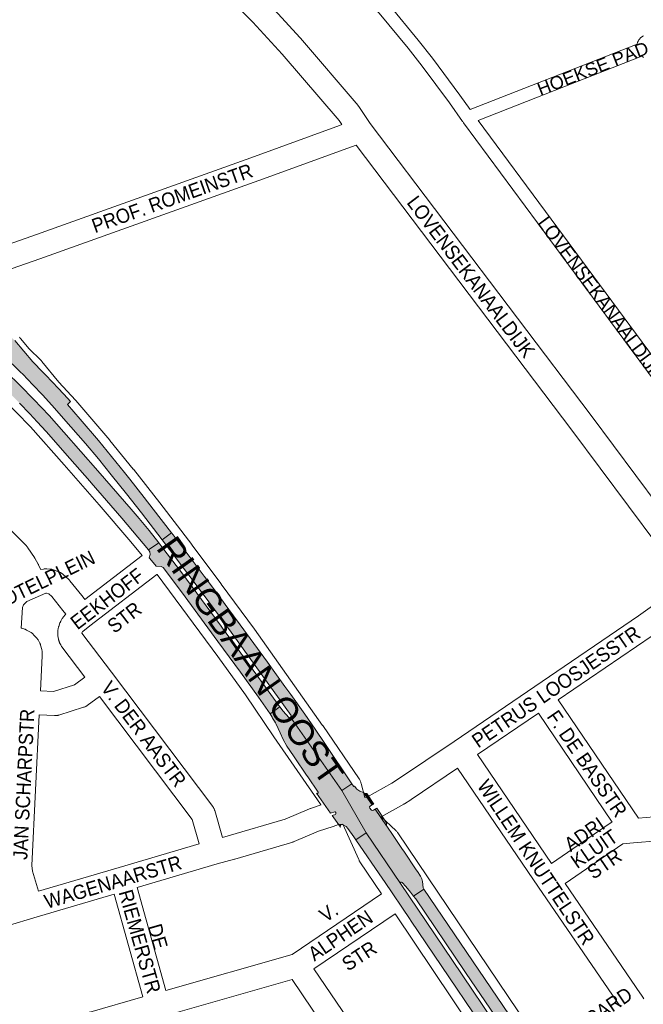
# Paper-space layout 'Layout1' of a CAD drawing. Header units: metres. Extents: x 123097 to 144122, y 392739 to 407589.
# Tile 344 of 510: x 134461 to 134798, y 398159 to 398690. Entities that reach past the tile are written whole.
import ezdxf
from ezdxf.enums import TextEntityAlignment as Align

# ---------------------------------------------------------------- set-up
doc = ezdxf.new("R2010")
doc.units = ezdxf.units.M
doc.header["$MEASUREMENT"] = 0
for name, color, linetype, lineweight in [('gs-anno-wegen algemeen tekst', 7, 'Continuous', 0), ('gs-knt-fietspaden', 7, 'Continuous', 0), ('gs-knt-hoofdweg', 7, 'Continuous', 0), ('gs-knt-wegen algemeen', 7, 'Continuous', 0), ('ir-ARC-asfalt-hoofdwegen-te inspecteren', 5, 'Continuous', 0)]:
    doc.layers.add(name, color=color, linetype=linetype, lineweight=lineweight)
doc.styles.add('Style-Arial', font='arial.ttf')

psp = doc.layouts.get("Layout1")

# ---------------------------------------------------------------- hatches: boundary and pattern name
at = {"layer": 'ir-ARC-asfalt-hoofdwegen-te inspecteren', "linetype": 'Continuous', "lineweight": 13}
for points in [[(134538.13, 398409.447), (134543.133, 398413.284), (134533.253, 398426.15), (134528.386, 398432.454), (134520.659, 398442.248), (134517.814, 398445.809), (134503.605, 398463.12), (134493.856, 398474.645), (134487.037, 398482.654), (134488.61, 398484.18), (134487.112, 398485.814), (134482.153, 398491.134), (134475.274, 398498.396), (134473.701, 398500), (134468.272, 398505.536), (134458.452, 398517.106), (134454.312, 398520.846), (134452.116, 398522.832), (134445.225, 398515.595), (134452.539, 398508.881), (134457.129, 398504.476), (134461.649, 398500), (134462.744, 398498.851), (134468.267, 398493.209), (134473.447, 398487.727), (134478.563, 398482.18), (134488.829, 398470.504), (134496.63, 398461.464), (134503.679, 398453.157), (134510.537, 398444.691), (134518.781, 398434.401), (134526.917, 398424.019)], [(134441.324, 398511.499), (134436.57, 398506.507), (134438.261, 398505.014), (134443.775, 398500), (134449.74, 398494.432), (134454.261, 398490.068), (134455.072, 398489.285), (134461.009, 398483.308), (134466.604, 398477.522), (134470.597, 398473.228), (134475.349, 398467.956), (134488.205, 398453.438), (134499.003, 398441.125), (134499.655, 398440.249), (134516.286, 398421.177), (134530.693, 398404.189), (134536.284, 398407.97), (134531.074, 398414.554), (134525.647, 398420.959), (134521.256, 398426.112), (134503.25, 398446.75), (134484.972, 398467.591), (134476.964, 398476.568), (134468.708, 398485.317), (134461.426, 398492.759), (134453.944, 398500), (134448.652, 398504.89), (134445, 398508.211)], [(134538.13, 398409.447), (134542.076, 398404.302), (134560.767, 398379.523), (134571.938, 398364.279), (134572.74, 398363.186), (134575.278, 398359.722), (134607.825, 398314.785), (134607.905, 398314.416), (134607.731, 398314.08), (134607.466, 398313.841), (134635.017, 398274.222), (134640.527, 398277.894), (134625.949, 398299.541), (134620.721, 398307.308), (134615.093, 398315.364), (134607.537, 398325.97), (134604.386, 398330.279), (134599.781, 398336.682), (134594.887, 398343.435), (134580.222, 398363.636), (134573.558, 398372.725), (134567.332, 398381.129), (134560.759, 398389.975), (134556.439, 398395.752), (134543.935, 398412.239), (134543.133, 398413.284)], [(134597.605, 398313.35), (134598.701, 398311.672), (134599.207, 398310.837), (134599.692, 398309.988), (134601.841, 398305.432), (134603.438, 398301.727), (134605.418, 398298.211), (134608.96, 398293.008), (134609.691, 398291.933), (134616.063, 398282.571), (134616.714, 398281.615), (134622.323, 398273.375), (134622.374, 398273.026), (134622.19, 398272.725), (134621.985, 398272.597), (134621.669, 398272.551), (134621.396, 398272.715), (134628.968, 398261.994), (134631.237, 398262.683), (134631.573, 398262.628), (134631.803, 398262.377), (134631.947, 398261.963), (134631.92, 398261.591), (134631.648, 398261.335), (134629.794, 398260.806), (134634.295, 398254.487), (134634.389, 398254.355), (134634.23, 398255.095), (134634.634, 398255.735), (134635.371, 398255.91), (134636.262, 398255.591), (134637.448, 398254.786), (134638.422, 398253.734), (134641.501, 398249.15), (134642.624, 398247.521), (134648.228, 398251.337), (134635.017, 398274.222), (134607.466, 398313.841), (134607.201, 398313.601), (134606.836, 398313.461), (134606.479, 398313.622), (134603.507, 398317.043), (134601.65, 398319.317), (134596.345, 398315.634), (134597.559, 398313.885)], [(134678.67, 398225.108), (134678.343, 398226.596), (134677.654, 398227.955), (134675.944, 398230.48), (134675.291, 398231.444), (134668.514, 398241.45), (134667.855, 398242.423), (134663.461, 398248.912), (134662.794, 398249.895), (134659.358, 398254.969), (134659.178, 398255.223), (134659.178, 398255.222), (134653.1, 398264.092), (134652.207, 398263.534), (134651.48, 398263.375), (134650.853, 398263.774), (134650.227, 398264.646), (134650.086, 398265.377), (134650.5, 398265.996), (134651.486, 398266.496), (134647.178, 398272.616), (134647.187, 398272.962), (134646.807, 398273.065), (134644.904, 398273.836), (134643.236, 398275.033), (134641.896, 398276.588), (134641.559, 398276.361), (134641.455, 398276.516), (134640.527, 398277.894), (134635.017, 398274.222), (134648.228, 398251.337), (134666.734, 398223.94), (134666.691, 398224.296), (134666.857, 398224.614), (134667.038, 398224.758), (134667.393, 398224.812), (134667.702, 398224.629), (134669.748, 398222.33), (134672.226, 398219.383), (134673.866, 398217.227), (134679.473, 398221.025), (134678.988, 398221.778)], [(134659.299, 398256.728), (134653.921, 398264.635), (134653.1, 398264.092), (134659.178, 398255.222), (134659.178, 398255.223)], [(134672.226, 398204.172), (134726.648, 398123.658), (134727.383, 398122.567), (134732.7, 398126.286), (134732.433, 398126.68), (134700.356, 398174.166), (134699.649, 398175.212), (134666.734, 398223.94), (134648.228, 398251.337), (134642.624, 398247.521), (134657.155, 398226.452), (134658.103, 398225.08), (134671.931, 398204.585)], [(134738.886, 398133.303), (134738.763, 398133.484), (134679.473, 398221.025), (134673.866, 398217.227), (134674.984, 398215.757), (134701.594, 398176.519), (134702.259, 398175.538), (134722.694, 398145.406), (134734.445, 398127.997), (134734.669, 398127.664), (134740.574, 398131.514), (134739.654, 398132.343)]]:
    psp.add_hatch(color=5, dxfattribs=at).paths.add_polyline_path(points, flags=0)
at = {"layer": 'ir-ARC-asfalt-hoofdwegen-te inspecteren', "linetype": 'Continuous', "lineweight": 13, "extrusion": (0, 0, -1)}
psp.add_hatch(color=5, dxfattribs=at).paths.add_polyline_path([(-134534.878, 398395.354), (-134537.51, 398395.136), (-134538.589, 398394.583), (-134548.539, 398381.456), (-134568.189, 398354.701), (-134580.298, 398338.13), (-134590.065, 398324.683), (-134596.345, 398315.634), (-134601.65, 398319.317), (-134601.494, 398319.508), (-134599.578, 398322.048), (-134579.093, 398350.312), (-134570.709, 398361.758), (-134569.896, 398362.869), (-134556.843, 398380.689), (-134548.654, 398391.622), (-134540.79, 398401.961), (-134538.495, 398405.021), (-134536.284, 398407.97), (-134530.693, 398404.189), (-134531.4, 398403.038), (-134531.507, 398401.691), (-134531.086, 398399.753), (-134531.385, 398399.406)], flags=0)

# ---------------------------------------------------------------- linework, layer by layer
at = {"layer": 'gs-knt-fietspaden', "color": 7, "linetype": 'Continuous', "flags": 128}
for points in [[(134860.696, 398418.626), (134700.874, 398634.651), (134700.61, 398635.008), (134700.361, 398635.344), (134700.319, 398635.402), (134693.198, 398645.451), (134678.471, 398665.196), (134670.897, 398674.853), (134655.229, 398693.861), (134647.185, 398703.15), (134638.992, 398712.308), (134622.138, 398730.252), (134604.721, 398747.63), (134586.742, 398764.445), (134577.566, 398772.619), (134568.259, 398780.643), (134549.229, 398796.26), (134529.715, 398811.244), (134509.727, 398825.59), (134489.273, 398839.288), (134478.045, 398846.409), (134464.566, 398854.541)], [(134660.618, 398698.359), (134676.341, 398679.286), (134676.394, 398679.219), (134684.021, 398669.495), (134684.073, 398669.428), (134698.851, 398649.613), (134698.901, 398649.545), (134704.458, 398641.703)], [(134704.458, 398641.703), (134794.565, 398677.07)], [(134797.131, 398670.535), (134708.729, 398635.838)], [(134708.729, 398635.838), (134866.333, 398422.81)]]:
    psp.add_lwpolyline(points, dxfattribs=at)
at = {"layer": 'gs-knt-hoofdweg', "color": 7, "linetype": 'Continuous', "flags": 128}
for points in [[(134460.892, 398518.914), (134461.139, 398518.679), (134461.376, 398518.433), (134461.603, 398518.177), (134466.29, 398512.655), (134472.528, 398506.472), (134472.72, 398506.275), (134472.905, 398506.072), (134473.083, 398505.862), (134482.315, 398494.604), (134491.25, 398484.934), (134491.453, 398484.705), (134509.729, 398463.345), (134509.852, 398463.197), (134522.447, 398447.737), (134522.534, 398447.629), (134536.752, 398429.545), (134536.817, 398429.46), (134554.04, 398406.942), (134554.082, 398406.887), (134569.961, 398385.749), (134570.011, 398385.681), (134587.871, 398361.372), (134587.954, 398361.256), (134624.705, 398309.325), (134624.777, 398309.223), (134644.382, 398280.582), (134644.572, 398280.291), (134644.749, 398279.992), (134644.914, 398279.686), (134645.064, 398279.372), (134645.201, 398279.053), (134645.324, 398278.728), (134645.433, 398278.397), (134645.527, 398278.063), (134647.479, 398270.513)], [(134527.237, 398401.071), (134527.234, 398401.076), (134521.154, 398408.459), (134504.058, 398428.327), (134485.147, 398450.01), (134466.897, 398470.535), (134459.304, 398478.447), (134450.287, 398487.377)], [(134623.913, 398266.411), (134623.829, 398266.515), (134623.603, 398266.823), (134598.381, 398303.102), (134598.305, 398303.213), (134583.133, 398325.844), (134568.115, 398346.486), (134535.3, 398390.811), (134535.282, 398390.833)], [(134656.409, 398260.03), (134664.209, 398252.693), (134664.463, 398252.443), (134664.705, 398252.182), (134664.936, 398251.911), (134665.154, 398251.63), (134665.36, 398251.34), (134746.589, 398131.008)], [(134656.552, 398218.489), (134644.897, 398235.768), (134644.715, 398236.052), (134644.544, 398236.343), (134644.386, 398236.641), (134644.24, 398236.946), (134635.56, 398256.136)], [(134725.827, 398115.345), (134663.822, 398207.688)]]:
    psp.add_lwpolyline(points, dxfattribs=at)
at = {"layer": 'gs-knt-wegen algemeen', "color": 7, "linetype": 'Continuous', "flags": 128}
for points in [[(134635.173, 398633.625), (134633.691, 398635.85), (134602.905, 398671.74), (134587.052, 398688.926), (134570.62, 398705.569), (134553.613, 398721.664), (134544.955, 398729.452), (134529.418, 398742.784), (134519.919, 398750.469), (134510.284, 398758.007), (134490.571, 398772.675), (134480.602, 398779.724), (134465.913, 398789.599)], [(134596.547, 398697.835), (134612.555, 398680.482), (134612.711, 398680.306), (134643.831, 398644.026), (134643.999, 398643.823), (134644.158, 398643.613), (134644.306, 398643.399), (134644.308, 398643.396), (134644.311, 398643.392)], [(134794.565, 398677.07), (134794.579, 398677.142), (134794.652, 398677.453), (134794.741, 398677.76), (134794.844, 398678.063), (134794.962, 398678.36), (134795.095, 398678.65), (134795.241, 398678.934), (134795.402, 398679.211), (134795.576, 398679.479), (134795.762, 398679.738), (134795.962, 398679.988), (134796.173, 398680.227), (134796.396, 398680.457), (134796.629, 398680.674), (134796.873, 398680.881), (134797.127, 398681.074), (134797.391, 398681.256), (134797.662, 398681.424), (134797.942, 398681.578)], [(134798.105, 398669.95), (134797.821, 398670.096), (134797.544, 398670.257), (134797.276, 398670.431), (134797.131, 398670.535)], [(134644.311, 398643.392), (134650.448, 398634.176), (134769.734, 398476.621), (134769.766, 398476.579), (134829.977, 398395.709)], [(134441.238, 398564.242), (134441.879, 398564.465), (134467.737, 398573.407), (134585.916, 398615.755), (134633.847, 398633.129), (134635.173, 398633.625)], [(134642.877, 398622.607), (134638.379, 398620.923), (134638.315, 398620.9), (134590.319, 398603.503), (134472.095, 398561.138), (134472.027, 398561.114), (134445.49, 398551.937), (134445.297, 398551.875), (134445.145, 398551.829), (134444.99, 398551.788), (134444.835, 398551.749), (134444.679, 398551.716), (134444.522, 398551.684), (134444.365, 398551.659), (134444.207, 398551.635), (134444.169, 398551.631)], [(134820.46, 398386.689), (134759.338, 398468.782), (134642.877, 398622.607)], [(134455.156, 398415.913), (134464.759, 398406.214), (134464.973, 398405.987), (134465.177, 398405.75), (134465.368, 398405.503), (134465.548, 398405.248), (134469.076, 398399.962), (134469.201, 398399.767), (134469.319, 398399.569), (134471.099, 398396.441), (134471.239, 398396.182), (134471.367, 398395.916)], [(134496.265, 398377.405), (134527.237, 398401.071)], [(134471.367, 398395.916), (134472.477, 398393.475), (134474.041, 398393.771), (134474.336, 398393.819), (134474.633, 398393.855), (134474.931, 398393.876), (134475.23, 398393.884), (134475.528, 398393.878), (134475.826, 398393.859), (134477.663, 398393.696), (134477.961, 398393.662), (134478.257, 398393.615), (134478.551, 398393.555), (134478.841, 398393.48), (134479.128, 398393.393), (134479.41, 398393.293), (134482.603, 398392.074), (134482.88, 398391.96), (134483.151, 398391.835), (134483.417, 398391.696), (134483.676, 398391.546), (134483.928, 398391.384), (134484.172, 398391.211), (134484.407, 398391.026), (134484.634, 398390.831), (134487.538, 398388.218), (134487.726, 398388.043), (134487.906, 398387.86), (134488.079, 398387.671), (134488.244, 398387.475), (134494.702, 398379.496), (134494.864, 398379.287), (134496.265, 398377.405)], [(134535.282, 398390.833), (134535.245, 398390.804), (134498.978, 398363.093), (134498.935, 398363.061)], [(134647.479, 398270.513), (134648.627, 398270.597), (134662.134, 398278.133), (134665.24, 398280.128), (134695.719, 398300.703), (134739.303, 398330.306), (134795.273, 398368.49), (134802.823, 398373.946), (134820.46, 398386.689)], [(134473.223, 398349.642), (134473.268, 398349.336), (134473.299, 398349.029), (134473.314, 398348.72), (134473.349, 398347.457), (134473.352, 398347.201), (134473.343, 398346.945), (134472.379, 398328.058), (134479.448, 398327.698), (134490.7, 398331.212), (134496.303, 398335.426), (134483.948, 398351.781), (134483.779, 398352.015), (134483.62, 398352.257), (134483.473, 398352.505), (134483.336, 398352.76), (134482.713, 398353.988), (134482.592, 398354.24), (134482.482, 398354.497), (134482.383, 398354.759), (134482.295, 398355.025), (134482.219, 398355.295), (134482.154, 398355.567), (134482.101, 398355.842), (134481.799, 398357.619), (134481.76, 398357.885), (134481.731, 398358.151), (134481.714, 398358.419), (134481.707, 398358.687), (134481.712, 398358.955), (134481.779, 398360.732), (134481.797, 398361.03), (134481.828, 398361.327), (134481.874, 398361.622), (134481.932, 398361.915), (134482.005, 398362.204), (134482.09, 398362.49), (134482.188, 398362.772), (134482.898, 398364.666), (134482.995, 398364.908), (134483.1, 398365.146), (134483.216, 398365.38), (134483.34, 398365.609), (134484.126, 398366.984), (134484.278, 398367.237), (134484.441, 398367.482), (134484.615, 398367.72), (134484.8, 398367.95), (134485.689, 398369.005), (134485.86, 398369.2), (134486.018, 398369.366), (134484.499, 398371.407), (134478.447, 398378.884), (134476.826, 398380.343), (134475.611, 398380.806), (134475.574, 398380.81), (134475.306, 398380.759), (134465.054, 398376.16), (134464.889, 398376.026), (134463.253, 398374.406), (134462.565, 398372.945), (134461.927, 398361.863), (134461.951, 398361.857), (134462.214, 398361.788), (134463.43, 398361.442), (134463.725, 398361.351), (134464.016, 398361.245), (134464.302, 398361.126), (134464.581, 398360.993), (134464.854, 398360.847), (134467.047, 398359.606), (134467.3, 398359.455), (134467.545, 398359.293), (134467.783, 398359.121), (134468.013, 398358.937), (134468.235, 398358.744), (134468.447, 398358.541), (134468.65, 398358.328), (134470.348, 398356.467), (134470.551, 398356.234), (134470.742, 398355.991), (134470.922, 398355.74), (134471.09, 398355.48), (134471.245, 398355.213), (134471.853, 398354.106), (134471.995, 398353.832), (134472.124, 398353.551), (134472.24, 398353.265), (134472.342, 398352.973), (134472.43, 398352.677), (134473.09, 398350.245), (134473.164, 398349.945), (134473.223, 398349.642)], [(134498.928, 398363.055), (134495.225, 398360.116), (134495.139, 398360.014), (134494.906, 398359.607), (134494.75, 398359.189), (134494.748, 398359.137), (134494.759, 398359.069), (134510.623, 398338.069)], [(134498.935, 398363.061), (134498.932, 398363.058), (134498.928, 398363.055)], [(134498.935, 398363.061), (134498.932, 398363.058), (134498.928, 398363.055)], [(134804.874, 398359.364), (134802.827, 398357.885), (134802.683, 398357.784), (134752.001, 398323.208)], [(134510.623, 398338.069), (134510.625, 398338.067), (134510.627, 398338.064)], [(134510.623, 398338.069), (134510.625, 398338.067), (134510.627, 398338.064)], [(134510.627, 398338.064), (134565.379, 398265.534), (134565.553, 398265.292), (134565.716, 398265.042), (134565.868, 398264.784), (134566.007, 398264.52), (134566.135, 398264.25), (134566.249, 398263.974), (134566.351, 398263.693), (134566.44, 398263.409), (134570.61, 398248.883)], [(134504.149, 398325.035), (134497.627, 398320.13), (134497.368, 398319.945), (134497.1, 398319.773), (134496.825, 398319.614), (134496.542, 398319.469), (134496.252, 398319.338), (134495.956, 398319.221), (134495.655, 398319.119), (134482.218, 398314.923), (134481.942, 398314.843), (134481.662, 398314.776), (134481.38, 398314.721), (134481.095, 398314.678), (134480.809, 398314.649), (134480.522, 398314.632), (134480.234, 398314.627), (134479.947, 398314.635), (134471.723, 398315.055)], [(134558.063, 398245.406), (134554.259, 398258.654), (134504.149, 398325.035)], [(134752.001, 398323.208), (134795.388, 398259.312)], [(134741.238, 398315.882), (134708.41, 398293.584)], [(134781.087, 398257.196), (134741.238, 398315.882)], [(134471.723, 398315.055), (134467.661, 398233.696), (134468.092, 398230.629), (134471.263, 398219.845)], [(134708.41, 398293.584), (134748.323, 398234.771)], [(134697.629, 398286.284), (134672.463, 398269.295), (134672.34, 398269.214), (134669.001, 398267.069), (134668.829, 398266.962), (134668.654, 398266.861), (134656.409, 398260.03)], [(134785.518, 398157.44), (134741.246, 398222.013), (134741.237, 398222.026), (134741.229, 398222.039), (134697.629, 398286.284)], [(134570.61, 398248.883), (134573.751, 398249.695), (134604.547, 398258.791), (134617.72, 398264.359), (134617.971, 398264.459), (134618.227, 398264.548), (134623.913, 398266.411)], [(134748.323, 398234.771), (134780.092, 398256.63), (134780.359, 398256.805), (134780.634, 398256.966), (134780.917, 398257.113), (134781.087, 398257.196)], [(134795.388, 398259.312), (134807.732, 398260.347), (134808.013, 398260.365), (134808.294, 398260.37), (134808.576, 398260.363), (134808.856, 398260.344), (134808.968, 398260.331)], [(134635.56, 398256.136), (134633.372, 398255.81), (134630.371, 398254.826), (134622.539, 398252.26), (134609.277, 398246.655), (134609.05, 398246.565), (134608.82, 398246.482), (134608.587, 398246.409)], [(134608.587, 398246.409), (134577.332, 398237.177), (134577.117, 398237.117), (134567.84, 398234.72), (134524.629, 398221.937)], [(134805.788, 398247.118), (134792.69, 398246.02), (134786.923, 398245.526), (134755.659, 398224.015)], [(134471.263, 398219.845), (134514.803, 398232.608), (134558.063, 398245.406)], [(134524.629, 398221.937), (134540.08, 398166.352)], [(134755.659, 398224.015), (134796.479, 398164.477), (134796.637, 398164.236), (134797.937, 398162.146), (134798.088, 398161.891), (134798.152, 398161.771)], [(134512.138, 398218.259), (134468.707, 398205.527), (134402.911, 398185.73), (134400.848, 398185.107), (134397.901, 398183.817)], [(134527.561, 398162.775), (134512.138, 398218.259)], [(134540.08, 398166.352), (134608.228, 398185.656), (134656.552, 398218.489)], [(134663.822, 398207.688), (134620.05, 398177.947)], [(134620.05, 398177.947), (134650.157, 398133.484), (134681.905, 398086.599)], [(134608.262, 398172.133), (134542.692, 398153.559)], [(134635.807, 398131.455), (134608.262, 398172.133)], [(134486.394, 398150.452), (134487.078, 398150.638), (134492.419, 398152.083), (134498.601, 398154.411), (134498.845, 398154.498), (134499.093, 398154.575), (134527.561, 398162.775)]]:
    psp.add_lwpolyline(points, dxfattribs=at)
at = {"layer": 'ir-ARC-asfalt-hoofdwegen-te inspecteren', "color": 5, "linetype": 'Continuous', "lineweight": 13, "flags": 128}
for points in [[(134457.129, 398504.476), (134461.649, 398500), (134462.744, 398498.851), (134468.267, 398493.209), (134473.447, 398487.727), (134478.563, 398482.18), (134488.829, 398470.504), (134496.63, 398461.464), (134503.679, 398453.157), (134510.537, 398444.691), (134518.781, 398434.401), (134526.917, 398424.019), (134538.13, 398409.447), (134543.133, 398413.284), (134533.253, 398426.15), (134528.386, 398432.454), (134520.659, 398442.248), (134517.814, 398445.809), (134503.605, 398463.12), (134493.856, 398474.645), (134487.037, 398482.654), (134488.61, 398484.18), (134487.112, 398485.814), (134482.153, 398491.134), (134475.274, 398498.396), (134473.701, 398500), (134468.272, 398505.536), (134458.452, 398517.106)], [(134461.009, 398483.308), (134466.604, 398477.522), (134470.597, 398473.228), (134475.349, 398467.956), (134488.205, 398453.438), (134499.003, 398441.125), (134499.655, 398440.249), (134516.286, 398421.177), (134530.693, 398404.189), (134536.284, 398407.97), (134531.074, 398414.554), (134525.647, 398420.959), (134521.256, 398426.112), (134503.25, 398446.75), (134484.972, 398467.591), (134476.964, 398476.568), (134468.708, 398485.317), (134461.426, 398492.759), (134453.944, 398500)]]:
    psp.add_lwpolyline(points, dxfattribs=at)
at = {"layer": 'ir-ARC-asfalt-hoofdwegen-te inspecteren', "color": 5, "linetype": 'Continuous', "lineweight": 13}
for points in [[(134538.13, 398409.447), (134542.076, 398404.302), (134560.767, 398379.523), (134571.938, 398364.279), (134572.74, 398363.186), (134575.278, 398359.722), (134607.825, 398314.785), (134607.905, 398314.416), (134607.731, 398314.08), (134607.466, 398313.841), (134635.017, 398274.222), (134640.527, 398277.894), (134625.949, 398299.541), (134620.721, 398307.308), (134615.093, 398315.364), (134607.537, 398325.97), (134604.386, 398330.279), (134599.781, 398336.682), (134594.887, 398343.435), (134580.222, 398363.636), (134573.558, 398372.725), (134567.332, 398381.129), (134560.759, 398389.975), (134556.439, 398395.752), (134543.935, 398412.239), (134543.133, 398413.284)], [(134678.67, 398225.108), (134678.343, 398226.596), (134677.654, 398227.955), (134675.944, 398230.48), (134675.291, 398231.444), (134668.514, 398241.45), (134667.855, 398242.423), (134663.461, 398248.912), (134662.794, 398249.895), (134659.358, 398254.969), (134659.178, 398255.223), (134659.178, 398255.222), (134653.1, 398264.092), (134652.207, 398263.534), (134651.48, 398263.375), (134650.853, 398263.774), (134650.227, 398264.646), (134650.086, 398265.377), (134650.5, 398265.996), (134651.486, 398266.496), (134647.178, 398272.616), (134647.187, 398272.962), (134646.807, 398273.065), (134644.904, 398273.836), (134643.236, 398275.033), (134641.896, 398276.588), (134641.559, 398276.361), (134641.455, 398276.516), (134640.527, 398277.894), (134635.017, 398274.222), (134648.228, 398251.337), (134666.734, 398223.94), (134666.691, 398224.296), (134666.857, 398224.614), (134667.038, 398224.758), (134667.393, 398224.812), (134667.702, 398224.629), (134669.748, 398222.33), (134672.226, 398219.383), (134673.866, 398217.227), (134679.473, 398221.025), (134678.988, 398221.778)], [(134738.886, 398133.303), (134738.763, 398133.484), (134679.473, 398221.025), (134673.866, 398217.227), (134674.984, 398215.757), (134701.594, 398176.519), (134702.259, 398175.538), (134722.694, 398145.406), (134734.445, 398127.997), (134734.669, 398127.664), (134740.574, 398131.514), (134739.654, 398132.343)]]:
    psp.add_lwpolyline(points, close=True, dxfattribs=at)
at = {"layer": 'ir-ARC-asfalt-hoofdwegen-te inspecteren', "color": 5, "linetype": 'Continuous', "lineweight": 13, "flags": 128}
for points in [[(134534.878, 398395.354), (134537.51, 398395.136), (134538.589, 398394.583), (134548.539, 398381.456), (134568.189, 398354.701), (134580.298, 398338.13), (134590.065, 398324.683), (134596.345, 398315.634), (134601.65, 398319.317), (134601.494, 398319.508), (134599.578, 398322.048), (134579.093, 398350.312), (134570.709, 398361.758), (134569.896, 398362.869), (134556.843, 398380.689), (134548.654, 398391.622), (134540.79, 398401.961), (134538.495, 398405.021), (134536.284, 398407.97), (134530.693, 398404.189), (134531.4, 398403.038), (134531.507, 398401.691), (134531.086, 398399.753), (134531.385, 398399.406)], [(134597.605, 398313.35), (134598.701, 398311.672), (134599.207, 398310.837), (134599.692, 398309.988), (134601.841, 398305.432), (134603.438, 398301.727), (134605.418, 398298.211), (134608.96, 398293.008), (134609.691, 398291.933), (134616.063, 398282.571), (134616.714, 398281.615), (134622.323, 398273.375), (134622.374, 398273.026), (134622.19, 398272.725), (134621.985, 398272.597), (134621.669, 398272.551), (134621.396, 398272.715), (134628.968, 398261.994), (134631.237, 398262.683), (134631.573, 398262.628), (134631.803, 398262.377), (134631.947, 398261.963), (134631.92, 398261.591), (134631.648, 398261.335), (134629.794, 398260.806), (134634.295, 398254.487), (134634.389, 398254.355), (134634.23, 398255.095), (134634.634, 398255.735), (134635.371, 398255.91), (134636.262, 398255.591), (134637.448, 398254.786), (134638.422, 398253.734), (134641.501, 398249.15), (134642.624, 398247.521), (134648.228, 398251.337), (134635.017, 398274.222), (134607.466, 398313.841), (134607.201, 398313.601), (134606.836, 398313.461), (134606.479, 398313.622), (134603.507, 398317.043), (134601.65, 398319.317), (134596.345, 398315.634), (134597.559, 398313.885)], [(134652.368, 398266.935), (134648.583, 398272.551), (134647.178, 398272.616), (134651.486, 398266.496)], [(134659.299, 398256.728), (134653.921, 398264.635), (134653.1, 398264.092), (134659.178, 398255.222), (134659.178, 398255.223)], [(134672.226, 398204.172), (134726.648, 398123.658), (134727.383, 398122.567), (134732.7, 398126.286), (134732.433, 398126.68), (134700.356, 398174.166), (134699.649, 398175.212), (134666.734, 398223.94), (134648.228, 398251.337), (134642.624, 398247.521), (134657.155, 398226.452), (134658.103, 398225.08), (134671.931, 398204.585)]]:
    psp.add_lwpolyline(points, close=True, dxfattribs=at)
at = {"layer": 'ir-ARC-asfalt-hoofdwegen-te inspecteren', "color": 5, "linetype": 'Continuous', "lineweight": 13, "extrusion": (0, 0, -1)}
psp.add_solid([(-134652.368, 398266.935), (-134648.583, 398272.551), (-134651.486, 398266.496), (-134647.178, 398272.616)], dxfattribs=at)

# ---------------------------------------------------------------- texts
at = {"layer": 'gs-anno-wegen algemeen tekst', "color": 7, "style": 'Style-Arial'}
for s, height, rotation, p in [('HOEKSE PAD', 7, 21.30984, (134770.653, 398663.948)), ('RINGBAAN OOST', 13.6, 305.21735, (134585.634, 398344.308))]:
    psp.add_text(s, height=height, rotation=rotation, dxfattribs=at).set_placement(p, align=Align.MIDDLE_CENTER)
at = {"layer": 'gs-anno-wegen algemeen tekst', "color": 7, "style": 'Style-Arial', "width": 0.909091}
for s, rotation, p in [('PROF. ROMEINSTR', 19.60371, (134543.477, 398593.935)), ('LOVENSEKANAALDIJK', 307.12989, (134704.842, 398551.547)), ('LOVENSEKANAALDIJK', 306.52124, (134775.003, 398540.235)), ('SCHOTELPLEIN', 25.93559, (134467.48, 398384.383)), ('EEKHOFF', 37.43333, (134508.325, 398377.729)), ('STR', 37.43333, (134517.664, 398367.654)), ('PETRUS LOOSJESSTR', 34.36914, (134750.753, 398330.237)), ('V. DER AASTR', 307.04823, (134528.099, 398304.696)), ('JAN SCHARPSTR', 87.21432, (134463.333, 398277.559)), ('F. DE BASSTR', 304.47189, (134767.553, 398288.716)), ('WILLEM KNUTTELSTR', 303.71706, (134739.948, 398235.518)), ('ADRI', 34.44651, (134766.107, 398250.601)), ('KLUIT', 34.44651, (134771.405, 398242.751)), ('STR', 34.44651, (134776.869, 398234.657)), ('WAGENAARSTR', 16.4804, (134511.5, 398224.841)), ('RIEMERSTR', 285.80139, (134525.995, 398192.714)), ('V.', 34.19464, (134628.006, 398208.482)), (' ALPHEN', 34.19464, (134633.19, 398195.217)), ('DE', 285.80139, (134535.711, 398195.415)), ('STR', 33.25802, (134644.511, 398184.969)), ('EVERARD', 34.01934, (134771.121, 398152.186))]:
    psp.add_text(s, height=7.7, rotation=rotation, dxfattribs=at).set_placement(p, align=Align.MIDDLE_CENTER)

doc.saveas('drawing.dxf')
